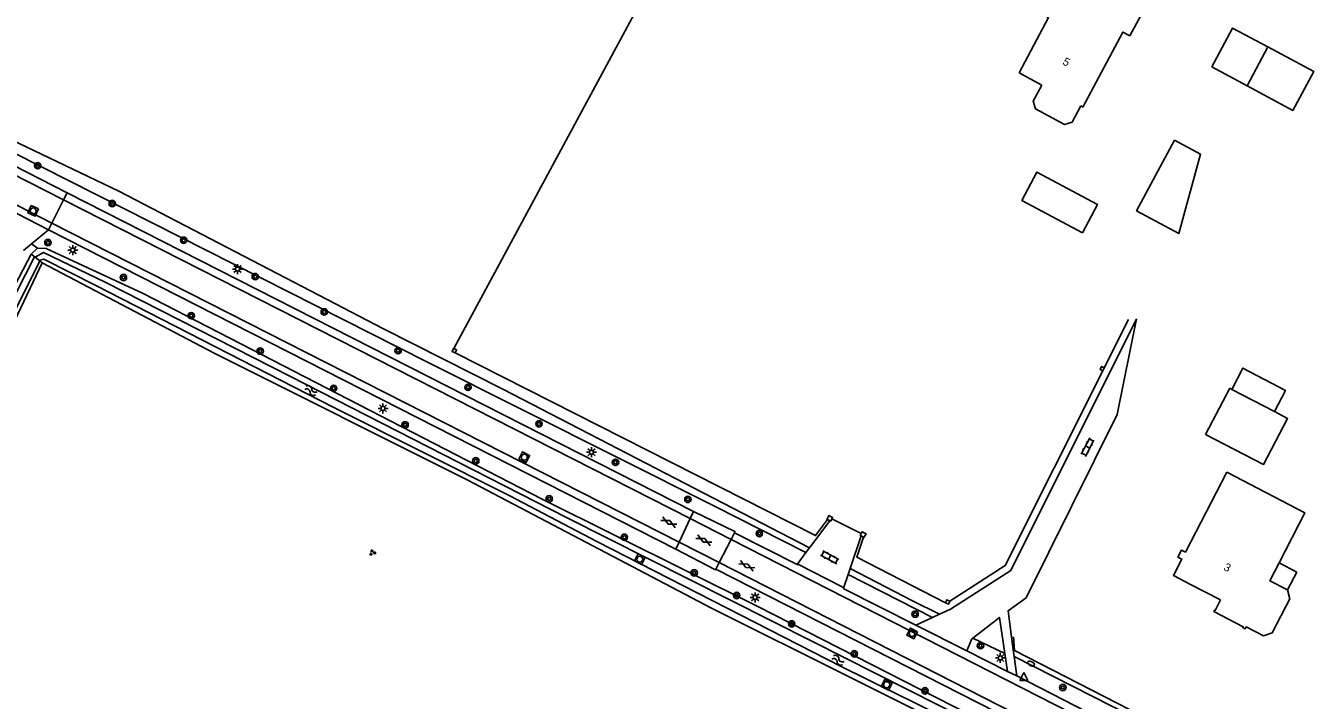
# Model space of a CAD drawing. Extents: x 128999 to 131010, y 395498 to 399007.
# Drawn here: x 129854.4 to 130014.6, y 398064.4 to 398148.6 of the extents above; entities that cross this region are included whole.
import ezdxf

# ---------------------------------------------------------------- set-up
doc = ezdxf.new("R2010")
doc.units = 0
for name, color, linetype in [('gg-afsc-hekwerk', 7, 'Continuous'), ('gg-afsc-muur', 7, 'Continuous'), ('gg-anno-huisnummerreeks BGT', 7, 'Continuous'), ('gg-bbg-bijgebouw', 7, 'Continuous'), ('gg-bbg-gedigitaliseerde bebouwing', 7, 'Continuous'), ('gg-bbg-gedigitaliseerde bijgebouw', 7, 'Continuous'), ('gg-bbg-hoofdgebouw', 7, 'Continuous'), ('gg-bbg-luifel en loopbrug', 7, 'Continuous'), ('gg-knt-onverhard', 7, 'Continuous'), ('gg-knt-verharding', 7, 'Continuous'), ('gg-knt-verharding nz', 7, 'Continuous'), ('gg-kntw-bovenkant insteek waterloop', 7, 'Continuous'), ('gg-kntw-midden sloot', 7, 'Continuous'), ('gg-kntw-waterlijn', 7, 'Continuous'), ('gt-grn-groengrens', 7, 'Continuous'), ('gt-grn-vlakafsluiter', 7, 'Continuous'), ('gt-grn-weggrens', 7, 'Continuous'), ('gt-symb-boom', 7, 'Continuous'), ('gt-symb-brandkraan', 7, 'Continuous'), ('gt-symb-gesloten verharding', 7, 'Continuous'), ('gt-symb-groenvak', 7, 'Continuous'), ('gt-symb-klinker verharding', 7, 'Continuous'), ('gt-symb-lichtmast', 7, 'Continuous'), ('gt-symb-rioolschacht', 7, 'Continuous'), ('gt-symb-waterafsluiter', 7, 'Continuous'), ('gt-symb-watersymbool', 7, 'Continuous')]:
    doc.layers.add(name, color=color, linetype=linetype)

# ---------------------------------------------------------------- blocks, each defined once
blk = doc.blocks.new('gt0-BR')
at = {"layer": 'gt-symb-brandkraan'}
for centre, radius, start, end in [((-0.24, 0), 0.206, 107.5669, 252.4331), ((0.6, -2.66), 3, 106.892, 107.5669), ((0, -0.69), 0.938, 73.108, 106.892), ((-0.6, -2.66), 3, 72.4331, 73.108), ((0.24, 0), 0.206, 287.567, 72.4331), ((0.6, 2.66), 3, 252.4331, 253.108), ((0, 0.69), 0.938, 253.108, 286.8921), ((-0.6, 2.66), 3, 286.8921, 287.567)]:
    blk.add_arc(centre, radius, start, end, dxfattribs=at)
blk = doc.blocks.new('gt0-LMAST')
at = {"layer": 'gt-symb-lichtmast'}
for p, q in [((-0.18, 0.17), (-0.45, 0.44)), ((-0.01, 0.25), (-0.01, 0.62)), ((0.17, 0.17), (0.44, 0.44)), ((-0.26, 0), (-0.63, 0)), ((-0.18, -0.18), (-0.45, -0.45)), ((-0.01, -0.25), (-0.01, -0.63)), ((0.44, -0.45), (0.17, -0.18)), ((0.24, 0), (0.62, 0))]:
    blk.add_line(p, q, dxfattribs=at)
blk.add_circle((-0.01, 0), 0.25, dxfattribs=at)
blk = doc.blocks.new('gt0-KL1')
at = {"layer": 'gt-symb-klinker verharding'}
for p, q in [((-1.15, 0.3), (1.15, 0.3)), ((-1, -0.3), (-1, 0.3)), ((-0.5, 0.3), (-0.5, 0.45)), ((0, -0.3), (0, 0.3)), ((0.5, 0.3), (0.5, 0.45)), ((1, -0.3), (1, 0.3)), ((-1.15, -0.3), (1.15, -0.3)), ((-0.5, -0.45), (-0.5, -0.3)), ((0.5, -0.45), (0.5, -0.3))]:
    blk.add_line(p, q, dxfattribs=at)
blk = doc.blocks.new('gt0-RS')
at = {"layer": 'gt-symb-rioolschacht'}
blk.add_lwpolyline([(-0.5, -0.5), (0.5, -0.5), (0.5, 0.5), (-0.5, 0.5)], close=True, dxfattribs=at)
blk.add_circle((0, 0), 0.375, dxfattribs=at)
blk = doc.blocks.new('gt0-BOOM')
at = {"layer": 'gt-symb-boom'}
for radius in [0.4, 0.2]:
    blk.add_circle((0, 0), radius, dxfattribs=at)
blk = doc.blocks.new('gt0-WA')
at = {"layer": 'gt-symb-watersymbool'}
for centre, start, end in [((-0.32, 0.02), 28.0725, 151.9275), ((0.43, 0.42), 208.0725, 331.9275), ((-0.32, -0.43), 28.0725, 151.9275), ((0.43, -0.03), 208.0725, 331.9275)]:
    blk.add_arc(centre, 0.425, start, end, dxfattribs=at)
blk = doc.blocks.new('gt0-WAFSL')
at = {"layer": 'gt-symb-waterafsluiter'}
for p, q in [((-0.5, -0.33), (0, 0.67)), ((0, 0.67), (0.5, -0.33)), ((0.5, -0.33), (-0.5, -0.33))]:
    blk.add_line(p, q, dxfattribs=at)
blk = doc.blocks.new('gt0-GESVH1')
at = {"layer": 'gt-symb-gesloten verharding'}
for p, q in [((-0.99, -0.26), (0.01, 0.24)), ((0.01, -0.26), (-0.99, 0.24)), ((0.01, 0.24), (1.01, -0.26)), ((1.01, 0.24), (0.01, -0.26))]:
    blk.add_line(p, q, dxfattribs=at)
blk = doc.blocks.new('gt0-GRVAK')
at = {"layer": 'gt-symb-groenvak'}
for p, q in [((-0.11, 0.19), (-0.23, 0.24)), ((-0.18, 0.15), (0.09, 0.15)), ((-0.09, 0.21), (-0.16, 0.32)), ((-0.05, 0.21), (-0.05, 0.39)), ((0, 0.21), (0.06, 0.32)), ((0.01, 0.19), (0.13, 0.24)), ((0.26, -0.05), (0.2, 0.06)), ((0.31, -0.05), (0.31, 0.13)), ((0.35, -0.05), (0.41, 0.06)), ((-0.24, -0.23), (-0.36, -0.18)), ((-0.32, -0.26), (-0.05, -0.26)), ((-0.23, -0.21), (-0.29, -0.1)), ((-0.18, -0.2), (-0.18, -0.02)), ((-0.14, -0.21), (-0.07, -0.1)), ((-0.12, -0.23), (0, -0.18)), ((0.24, -0.07), (0.12, -0.02)), ((0.17, -0.11), (0.44, -0.11)), ((0.37, -0.07), (0.49, -0.02))]:
    blk.add_line(p, q, dxfattribs=at)

msp = doc.modelspace()

# ---------------------------------------------------------------- linework, layer by layer
at = {"layer": 'gg-afsc-hekwerk'}
for p, q in [((129943.97, 398175.11), (129907.96, 398108.29)), ((129989.23, 398105.9), (129992.26, 398111.93)), ((129958.86, 398085.19), (129955.2, 398087.04)), ((129978, 398070.6), (129977.9, 398072.3)), ((130000, 398059.34), (129978, 398070.6))]:
    msp.add_line(p, q, dxfattribs=at)
for points in [[(129908.12, 398107.77), (129953.15, 398084.93), (129954.65, 398086.93)], [(129969.92, 398076.74), (129976.85, 398081.21), (129989.06, 398105.52)], [(129969.39, 398076.56), (129958.29, 398082.25), (129959.13, 398084.75)]]:
    msp.add_lwpolyline(points, dxfattribs=at)
at = {"layer": 'gg-afsc-muur'}
for p, q in [((129989.06, 398105.52), (129989.23, 398105.9)), ((129954.92, 398086.79), (129954.65, 398086.93)), ((129958.84, 398084.9), (129959.13, 398084.75))]:
    msp.add_line(p, q, dxfattribs=at)
for points in [[(129907.96, 398108.29), (129907.92, 398108.31), (129907.73, 398107.94), (129908.12, 398107.77)], [(129908.12, 398107.77), (129908.29, 398108.12), (129907.96, 398108.29)], [(129989.23, 398105.9), (129988.88, 398106.07), (129988.71, 398105.7), (129989.06, 398105.52)], [(129955.2, 398087.04), (129955.28, 398087.2), (129954.81, 398087.43), (129954.58, 398086.96), (129954.65, 398086.93)], [(129955.2, 398087.04), (129955.05, 398086.73), (129954.92, 398086.79)], [(129958.86, 398085.19), (129958.74, 398084.95), (129958.84, 398084.9)], [(129959.13, 398084.75), (129959.2, 398084.71), (129959.46, 398085.16), (129958.98, 398085.42), (129958.86, 398085.19)], [(129969.92, 398076.74), (129969.57, 398076.92), (129969.39, 398076.56)], [(129969.39, 398076.56), (129969.75, 398076.36), (129969.92, 398076.74)]]:
    msp.add_lwpolyline(points, dxfattribs=at)
at = {"layer": 'gg-bbg-bijgebouw'}
msp.add_line((130001.89, 398097.57), (130004.9, 398103.33), dxfattribs=at)
at = {"layer": 'gg-bbg-gedigitaliseerde bebouwing'}
for p, q in [((129978.6, 398142.72), (129981.44, 398141.2)), ((129986.29, 398138.6), (129986.55, 398138.46))]:
    msp.add_line(p, q, dxfattribs=at)
for points in [[(129984.65, 398156.16), (129985.38, 398155.77), (129988.91, 398162.39), (129995.26, 398158.99), (129993.38, 398155.46), (129995.14, 398154.52), (129993.49, 398151.43), (129994.37, 398150.96), (129992.44, 398147.36)], [(129986.29, 398138.6), (129985.2, 398136.57), (129984.25, 398136.29), (129980.64, 398138.23), (129980.35, 398139.17), (129981.44, 398141.2)]]:
    msp.add_lwpolyline(points, dxfattribs=at)
at = {"layer": 'gg-bbg-gedigitaliseerde bijgebouw'}
for p, q in [((130007.07, 398141.11), (130009.67, 398145.96)), ((130004.9, 398103.33), (130005.17, 398103.19)), ((130005.17, 398103.19), (130010.49, 398100.42))]:
    msp.add_line(p, q, dxfattribs=at)
for points in [[(130009.67, 398145.96), (130005.26, 398148.32), (130002.67, 398143.48), (130007.07, 398141.11)], [(130010.49, 398100.42), (130012.13, 398099.55), (130009.12, 398093.8), (130001.89, 398097.57)]]:
    msp.add_lwpolyline(points, dxfattribs=at)
at = {"layer": 'gg-bbg-hoofdgebouw'}
for points in [[(129984.65, 398156.16), (129981.4, 398150.09), (129982.28, 398149.62), (129978.6, 398142.72)], [(129986.55, 398138.46), (129991.56, 398147.82), (129992.44, 398147.36)], [(130004.53, 398092.84), (129999.36, 398082.87), (129998.88, 398083.12), (129998.43, 398082.25), (129998.91, 398082), (129997.86, 398079.96), (130000, 398078.85), (130003.76, 398076.9)], [(130011.08, 398081.55), (130014.31, 398087.77), (130004.53, 398092.84)], [(130012.11, 398078.17), (130009.91, 398079.3), (130011.08, 398081.55)], [(130003.76, 398076.9), (130003.09, 398075.59), (130003.01, 398075.63), (130002.92, 398075.47), (130006.6, 398073.55), (130006.54, 398073.44), (130006.83, 398073.29), (130006.95, 398073.53), (130009.12, 398072.41), (130010.21, 398072.78), (130012.42, 398077.04), (130012.11, 398078.17)]]:
    msp.add_lwpolyline(points, dxfattribs=at)
at = {"layer": 'gg-bbg-luifel en loopbrug'}
msp.add_line((130007.07, 398141.11), (130012.8, 398138.04), dxfattribs=at)
for points in [[(130012.8, 398138.04), (130015.4, 398142.89), (130009.67, 398145.96)], [(129997.99, 398134.32), (129993.26, 398125.51), (129998.55, 398122.67), (130001.25, 398132.57), (129997.99, 398134.32)], [(129986.51, 398122.74), (129988.4, 398126.27), (129980.82, 398130.33), (129978.93, 398126.8), (129986.51, 398122.74)], [(130005.17, 398103.19), (130006.56, 398105.85), (130011.87, 398103.07), (130010.49, 398100.42)], [(130012.11, 398078.17), (130013.29, 398080.37), (130011.08, 398081.55)]]:
    msp.add_lwpolyline(points, dxfattribs=at)
at = {"layer": 'gg-knt-onverhard'}
for p, q in [((129855.19, 398121.39), (129857.3, 398123.14)), ((129854.17, 398120.55), (129855.19, 398121.39))]:
    msp.add_line(p, q, dxfattribs=at)
at = {"layer": 'gg-knt-verharding'}
for p, q in [((129859.64, 398127.74), (129851.13, 398132.06)), ((129937.92, 398087.96), (129859.64, 398127.74)), ((129857.3, 398123.14), (129850.8, 398126.45)), ((129935.7, 398083.23), (129857.3, 398123.14)), ((129937.92, 398087.96), (129937.5, 398087.06)), ((129937.5, 398087.06), (129936.11, 398084.1)), ((129952.41, 398083.43), (129954.92, 398086.79)), ((129936.11, 398084.1), (129935.7, 398083.23)), ((129942.6, 398084.47), (129941.11, 398081.56)), ((129943.01, 398085.28), (129942.6, 398084.47)), ((129943.01, 398085.28), (129950.84, 398081.33)), ((129958.84, 398084.9), (129957.47, 398080.82)), ((129950.84, 398081.33), (129951.95, 398082.82)), ((129951.95, 398082.82), (129952.41, 398083.43)), ((129941.11, 398081.56), (129940.7, 398080.76)), ((130012.85, 398044.03), (129940.7, 398080.76)), ((129957.47, 398080.82), (129957.22, 398080.09)), ((129957.22, 398080.09), (129956.64, 398078.36)), ((129967.78, 398074.73), (129965.7, 398073.75)), ((129968.66, 398075.14), (129967.78, 398074.73)), ((129965.7, 398073.75), (129972.05, 398070.55)), ((129972.05, 398070.55), (129977.15, 398067.96)), ((129976.81, 398070.22), (129977.15, 398067.96)), ((129977.97, 398069.84), (129977.85, 398070.67)), ((129978.29, 398067.41), (129977.97, 398069.84)), ((129977.15, 398067.96), (129978.29, 398067.41)), ((129978.29, 398067.41), (130006.22, 398053.13))]:
    msp.add_line(p, q, dxfattribs=at)
for points in [[(129993.26, 398112.02), (129977.57, 398080.59), (129970.01, 398075.77), (129968.66, 398075.14)], [(129977.85, 398070.67), (129977.2, 398075.55), (129979.46, 398077.15), (129990.85, 398100.05)], [(129943.01, 398085.28), (129943.08, 398085.45), (129937.92, 398087.96)], [(129935.7, 398083.23), (129940.65, 398080.68), (129940.7, 398080.76)], [(129950.84, 398081.33), (129951.02, 398081.31), (129956.48, 398078.52), (129956.64, 398078.36)], [(129956.64, 398078.36), (129956.7, 398078.29), (129965.7, 398073.75)], [(129972.8, 398072.12), (129976.12, 398074.73), (129976.81, 398070.22)], [(129972.05, 398070.55), (129972.69, 398072.04), (129972.8, 398072.12)]]:
    msp.add_lwpolyline(points, dxfattribs=at)
at = {"layer": 'gg-knt-verharding nz'}
for p, q in [((129937.5, 398087.06), (129859.19, 398126.86)), ((129936.11, 398084.1), (129857.72, 398123.97)), ((129942.6, 398084.47), (129937.5, 398087.06)), ((129941.11, 398081.56), (129936.11, 398084.1)), ((130023.14, 398043.41), (129942.6, 398084.47)), ((130021.82, 398040.43), (129941.11, 398081.56))]:
    msp.add_line(p, q, dxfattribs=at)
for points in [[(129859.19, 398126.86), (129850.46, 398131.3), (129683.89, 398216.46)], [(129857.72, 398123.97), (129849.26, 398128.27), (129682.35, 398213.45)]]:
    msp.add_lwpolyline(points, dxfattribs=at)
at = {"layer": 'gg-kntw-bovenkant insteek waterloop'}
msp.add_line((129855.13, 398120.1), (129855.94, 398120.84), dxfattribs=at)
for points in [[(129855.94, 398120.84), (129857.01, 398120.79), (129869.15, 398115.16), (129919.01, 398089.48), (129945.93, 398076.07), (129992.64, 398052.28)], [(129856.53, 398119), (129850.02, 398105.37), (129836.61, 398079.26), (129822.2, 398051.78), (129820.03, 398052.72), (129832.87, 398077.43), (129855.13, 398120.1)], [(129991.51, 398050.27), (129940.17, 398075.88), (129909.63, 398091.92), (129878.09, 398107.67), (129856.53, 398119)]]:
    msp.add_lwpolyline(points, dxfattribs=at)
at = {"layer": 'gg-kntw-midden sloot'}
msp.add_line((129957.47, 398080.82), (129965.28, 398076.79), dxfattribs=at)
for points in [[(129840.97, 398139.93), (129866.1, 398127.96), (129892.11, 398114.43)], [(129899.17, 398110.74), (129914.09, 398103.24), (129952.41, 398083.43)]]:
    msp.add_lwpolyline(points, dxfattribs=at)
at = {"layer": 'gg-kntw-waterlijn'}
for points in [[(129855.62, 398119.71), (129855.5, 398119.65), (129845.8, 398100.74), (129821.02, 398053.46), (129822.22, 398052.89), (129831.35, 398070.54), (129846, 398098.82), (129856.21, 398119.25)], [(129992.33, 398051.72), (129952.75, 398071.7), (129922.05, 398087.19), (129887.53, 398104.79), (129864.39, 398116.59), (129856.67, 398120.28), (129855.62, 398119.71)], [(129856.21, 398119.25), (129856.24, 398119.32), (129856.71, 398119.44), (129863.22, 398116.18), (129892.96, 398100.93), (129914.96, 398089.9), (129925.84, 398084.21), (129956.44, 398068.54), (129978.65, 398057.61), (129991.84, 398050.86)]]:
    msp.add_lwpolyline(points, dxfattribs=at)
at = {"layer": 'gt-grn-groengrens'}
for p, q in [((129855.94, 398120.84), (129855.19, 398121.39)), ((129957.22, 398080.09), (129967.78, 398074.73)), ((129972.8, 398072.12), (129976.81, 398070.22))]:
    msp.add_line(p, q, dxfattribs=at)
for points in [[(129951.95, 398082.82), (129940.52, 398088.6), (129904.5, 398106.66), (129832.27, 398143.19)], [(129977.97, 398069.84), (130000, 398058.66), (130008.28, 398054.49)]]:
    msp.add_lwpolyline(points, dxfattribs=at)
at = {"layer": 'gt-grn-vlakafsluiter'}
for p, q in [((129855.13, 398120.1), (129855.62, 398119.71)), ((129855.62, 398119.71), (129856.21, 398119.25)), ((129856.21, 398119.25), (129856.53, 398119)), ((129892.11, 398114.43), (129899.17, 398110.74)), ((129993.26, 398112.02), (129990.85, 398100.05)), ((129965.28, 398076.79), (129968.66, 398075.14)), ((129977.85, 398070.67), (129978, 398070.6))]:
    msp.add_line(p, q, dxfattribs=at)
at = {"layer": 'gt-grn-weggrens'}
for p, q in [((129859.19, 398126.86), (129859.64, 398127.74)), ((129857.72, 398123.97), (129859.19, 398126.86)), ((129857.3, 398123.14), (129857.72, 398123.97))]:
    msp.add_line(p, q, dxfattribs=at)

# ---------------------------------------------------------------- block references
at = {"layer": 'gt-symb-boom'}
for p in [(129855.95, 398131.14), (129865.27, 398126.4), (129857.23, 398121.53), (129874.2, 398121.82), (129866.67, 398117.17), (129883.14, 398117.28), (129875.14, 398112.4), (129891.76, 398112.87), (129883.75, 398107.98), (129900.99, 398108.03), (129892.94, 398103.32), (129909.73, 398103.45), (129901.86, 398098.77), (129918.59, 398098.89), (129910.69, 398094.27), (129928.15, 398094.09), (129919.87, 398089.53), (129937.2, 398089.46), (129946.13, 398085.2), (129929.26, 398084.73), (129937.98, 398080.29), (129943.3, 398077.46), (129950.17, 398073.91), (129965.59, 398075.12), (129973.76, 398071.19), (129957.99, 398070.17), (129984.05, 398065.97), (129966.83, 398065.55)]:
    msp.add_blockref('gt0-BOOM', p, dxfattribs=at)
at = {"layer": 'gt-symb-brandkraan', "rotation": -27.051682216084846}
msp.add_blockref('gt0-BR', (129980.08, 398068.95), dxfattribs=at)
at = {"layer": 'gt-symb-gesloten verharding'}
for p, rotation in [((129934.83, 398086.61), -27.20591683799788), ((129939.2, 398084.35), -27.205916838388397), ((129944.56, 398081.18), -27.20591683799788)]:
    msp.add_blockref('gt0-GESVH1', p, dxfattribs=dict(at, rotation=rotation))
at = {"layer": 'gt-symb-groenvak'}
msp.add_blockref('gt0-GRVAK', (129897.77, 398082.81), dxfattribs=at)
at = {"layer": 'gt-symb-klinker verharding'}
for p, rotation in [((129987.14, 398095.99), -117.97472992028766), ((129954.92, 398082.22), -27.769212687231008)]:
    msp.add_blockref('gt0-KL1', p, dxfattribs=dict(at, rotation=rotation))
at = {"layer": 'gt-symb-lichtmast'}
for p in [(129860.34, 398120.59), (129880.93, 398118.23), (129899.11, 398100.83), (129976.25, 398069.66)]:
    msp.add_blockref('gt0-LMAST', p, dxfattribs=at)
at = {"layer": 'gt-symb-lichtmast', "rotation": 90}
for p in [(129925.15, 398095.35), (129945.6, 398077.23)]:
    msp.add_blockref('gt0-LMAST', p, dxfattribs=at)
at = {"layer": 'gt-symb-rioolschacht'}
for p, rotation in [((129855.39, 398125.49), 154.83538579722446), ((129916.75, 398094.73), -26.041734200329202), ((129931.19, 398081.99), -27.05168221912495), ((129965.22, 398072.72), 152.9405341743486), ((129962.04, 398066.31), -27.051682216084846)]:
    msp.add_blockref('gt0-RS', p, dxfattribs=dict(at, rotation=rotation))
at = {"layer": 'gt-symb-waterafsluiter'}
msp.add_blockref('gt0-WAFSL', (129979.16, 398067.19), dxfattribs=at)
at = {"layer": 'gt-symb-watersymbool'}
for p, rotation in [((129890.04, 398103.08), -27.0006547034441), ((129955.91, 398069.4), -27.000654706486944)]:
    msp.add_blockref('gt0-WA', p, dxfattribs=dict(at, rotation=rotation))

# ---------------------------------------------------------------- texts
at = {"layer": 'gg-anno-huisnummerreeks BGT'}
for s, rotation, p in [('5', 331.8, (129983.94, 398143.83)), ('3', 332.6, (130004.06, 398080.69))]:
    msp.add_text(s, height=1, rotation=rotation, dxfattribs=at).set_placement(p)

doc.saveas('drawing.dxf')
